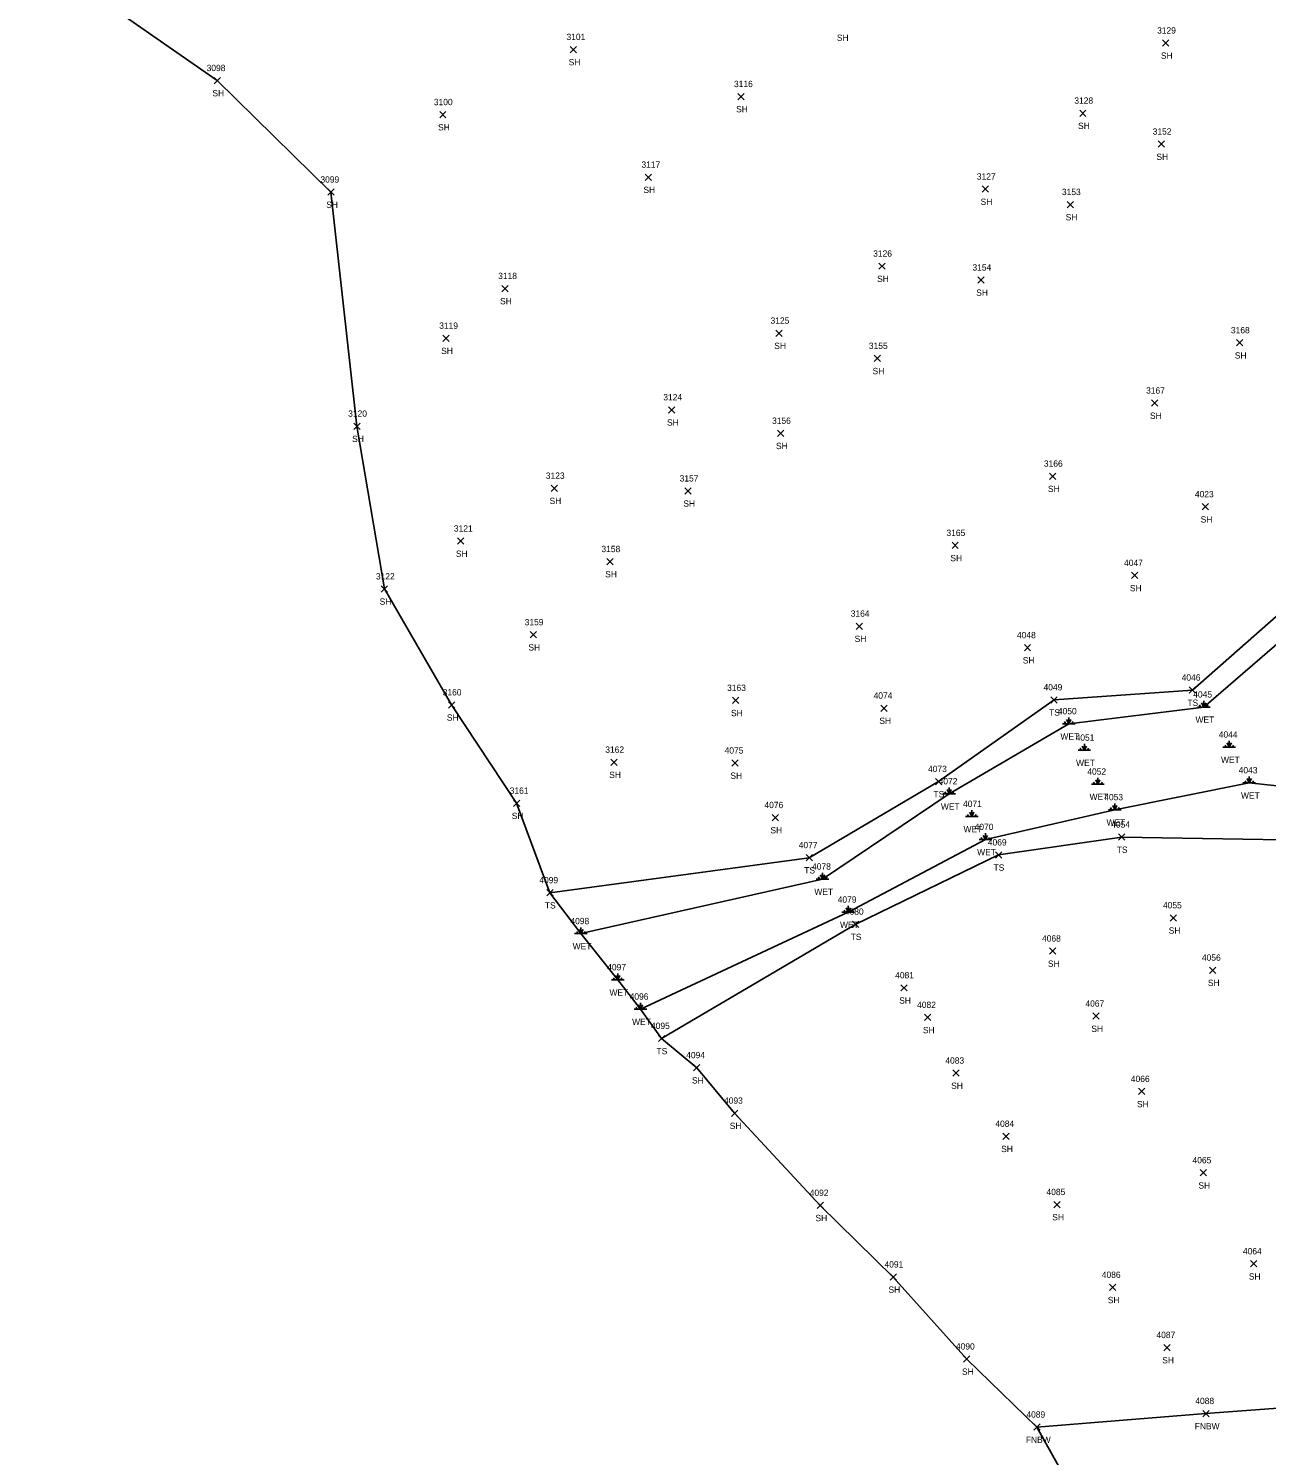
# Model space of a CAD drawing. Extents: x 1472233 to 1475777, y 540726 to 543442.
# Drawn here: x 1473509.5 to 1473901.5, y 541620.7 to 542072.6 of the extents above; entities that cross this region are included whole.
import ezdxf

# ---------------------------------------------------------------- set-up
doc = ezdxf.new("R2010")
doc.units = 0
for name, color, linetype in [('L_A', 7, 'Continuous'), ('L_I', 7, 'Continuous'), ('L_TIC', 7, 'Continuous'), ('LELB', 7, 'Continuous'), ('LFNC', 7, 'Continuous'), ('LSOGP', 7, 'Continuous'), ('LWET', 7, 'Continuous')]:
    doc.layers.add(name, color=color, linetype=linetype)

msp = doc.modelspace()

# ---------------------------------------------------------------- linework, layer by layer
at = {"layer": 'L_TIC'}
for points in [[(1473868.57, 542067.04), (1473870.57, 542069.04)], [(1473870.57, 542067.04), (1473868.57, 542069.04)], [(1473681.03, 542064.98), (1473683.03, 542066.98)], [(1473683.03, 542064.98), (1473681.03, 542066.98)], [(1473568.21, 542055.15), (1473570.21, 542057.15)], [(1473570.21, 542055.15), (1473568.21, 542057.15)], [(1473734.05, 542050.08), (1473736.05, 542052.08)], [(1473736.05, 542050.08), (1473734.05, 542052.08)], [(1473639.67, 542044.36), (1473641.67, 542046.36)], [(1473641.67, 542044.36), (1473639.67, 542046.36)], [(1473842.34, 542044.82), (1473844.34, 542046.82)], [(1473844.34, 542044.82), (1473842.34, 542046.82)], [(1473867.16, 542035.02), (1473869.16, 542037.02)], [(1473869.16, 542035.02), (1473867.16, 542037.02)], [(1473704.7, 542024.53), (1473706.7, 542026.53)], [(1473706.7, 542024.53), (1473704.7, 542026.53)], [(1473604.25, 542019.83), (1473606.25, 542021.83)], [(1473606.25, 542019.83), (1473604.25, 542021.83)], [(1473811.47, 542020.77), (1473813.47, 542022.77)], [(1473813.47, 542020.77), (1473811.47, 542022.77)], [(1473838.42, 542015.88), (1473840.42, 542017.88)], [(1473840.42, 542015.88), (1473838.42, 542017.88)], [(1473778.7, 541996.37), (1473780.7, 541998.37)], [(1473780.7, 541996.37), (1473778.7, 541998.37)], [(1473810.08, 541991.98), (1473812.08, 541993.98)], [(1473812.08, 541991.98), (1473810.08, 541993.98)], [(1473659.31, 541989.29), (1473661.31, 541991.29)], [(1473661.31, 541989.29), (1473659.31, 541991.29)], [(1473640.65, 541973.53), (1473642.65, 541975.53)], [(1473642.65, 541973.53), (1473640.65, 541975.53)], [(1473746.15, 541975.14), (1473748.15, 541977.14)], [(1473748.15, 541975.14), (1473746.15, 541977.14)], [(1473891.98, 541972.1), (1473893.98, 541974.1)], [(1473893.98, 541972.1), (1473891.98, 541974.1)], [(1473777.27, 541967.16), (1473779.27, 541969.16)], [(1473779.27, 541967.16), (1473777.27, 541969.16)], [(1473712.18, 541950.86), (1473714.18, 541952.86)], [(1473714.18, 541950.86), (1473712.18, 541952.86)], [(1473865.12, 541953.01), (1473867.12, 541955.01)], [(1473867.12, 541953.01), (1473865.12, 541955.01)], [(1473612.46, 541945.68), (1473614.46, 541947.68)], [(1473614.46, 541945.68), (1473612.46, 541947.68)], [(1473746.68, 541943.43), (1473748.68, 541945.43)], [(1473748.68, 541943.43), (1473746.68, 541945.43)], [(1473832.81, 541929.85), (1473834.81, 541931.85)], [(1473834.81, 541929.85), (1473832.81, 541931.85)], [(1473674.98, 541926.02), (1473676.98, 541928.02)], [(1473676.98, 541926.02), (1473674.98, 541928.02)], [(1473717.34, 541925.17), (1473719.34, 541927.17)], [(1473719.34, 541925.17), (1473717.34, 541927.17)], [(1473881.16, 541920.18), (1473883.16, 541922.18)], [(1473883.16, 541920.18), (1473881.16, 541922.18)], [(1473645.3, 541909.3), (1473647.3, 541911.3)], [(1473647.3, 541909.3), (1473645.3, 541911.3)], [(1473801.91, 541907.92), (1473803.91, 541909.92)], [(1473803.91, 541907.92), (1473801.91, 541909.92)], [(1473692.59, 541902.8), (1473694.59, 541904.8)], [(1473694.59, 541902.8), (1473692.59, 541904.8)], [(1473858.74, 541898.41), (1473860.74, 541900.41)], [(1473860.74, 541898.41), (1473858.74, 541900.41)], [(1473621.17, 541894.14), (1473623.17, 541896.14)], [(1473623.17, 541894.14), (1473621.17, 541896.14)], [(1473771.59, 541882.34), (1473773.59, 541884.34)], [(1473773.59, 541882.34), (1473771.59, 541884.34)], [(1473668.29, 541879.64), (1473670.29, 541881.64)], [(1473670.29, 541879.64), (1473668.29, 541881.64)], [(1473824.82, 541875.54), (1473826.82, 541877.54)], [(1473826.82, 541875.54), (1473824.82, 541877.54)], [(1473732.44, 541858.85), (1473734.44, 541860.85)], [(1473734.44, 541858.85), (1473732.44, 541860.85)], [(1473833.25, 541859.01), (1473835.25, 541861.01)], [(1473835.25, 541859.01), (1473833.25, 541861.01)], [(1473877.03, 541862.11), (1473879.03, 541864.11)], [(1473879.03, 541862.11), (1473877.03, 541864.11)], [(1473642.45, 541857.41), (1473644.45, 541859.41)], [(1473644.45, 541857.41), (1473642.45, 541859.41)], [(1473779.42, 541856.38), (1473781.42, 541858.38)], [(1473781.42, 541856.38), (1473779.42, 541858.38)], [(1473693.86, 541839.25), (1473695.86, 541841.25)], [(1473695.86, 541839.25), (1473693.86, 541841.25)], [(1473732.24, 541839), (1473734.24, 541841)], [(1473734.24, 541839), (1473732.24, 541841)], [(1473796.64, 541833.14), (1473798.64, 541835.14)], [(1473798.64, 541833.14), (1473796.64, 541835.14)], [(1473663.01, 541826.26), (1473665.01, 541828.26)], [(1473665.01, 541826.26), (1473663.01, 541828.26)], [(1473744.92, 541821.72), (1473746.92, 541823.72)], [(1473746.92, 541821.72), (1473744.92, 541823.72)], [(1473854.67, 541815.56), (1473856.67, 541817.56)], [(1473856.67, 541815.56), (1473854.67, 541817.56)], [(1473755.71, 541809.03), (1473757.71, 541811.03)], [(1473757.71, 541809.03), (1473755.71, 541811.03)], [(1473815.66, 541809.89), (1473817.66, 541811.89)], [(1473817.66, 541809.89), (1473815.66, 541811.89)], [(1473673.57, 541797.94), (1473675.57, 541799.94)], [(1473675.57, 541797.94), (1473673.57, 541799.94)], [(1473770.41, 541787.95), (1473772.41, 541789.95)], [(1473772.41, 541787.95), (1473770.41, 541789.95)], [(1473871.05, 541789.96), (1473873.05, 541791.96)], [(1473873.05, 541789.96), (1473871.05, 541791.96)], [(1473832.81, 541779.46), (1473834.81, 541781.46)], [(1473834.81, 541779.46), (1473832.81, 541781.46)], [(1473883.45, 541773.39), (1473885.45, 541775.39)], [(1473885.45, 541773.39), (1473883.45, 541775.39)], [(1473785.69, 541767.81), (1473787.69, 541769.81)], [(1473787.69, 541767.81), (1473785.69, 541769.81)], [(1473793.2, 541758.43), (1473795.2, 541760.43)], [(1473795.2, 541758.43), (1473793.2, 541760.43)], [(1473846.55, 541758.85), (1473848.55, 541760.85)], [(1473848.55, 541758.85), (1473846.55, 541760.85)], [(1473708.93, 541751.76), (1473710.93, 541753.76)], [(1473710.93, 541751.76), (1473708.93, 541753.76)], [(1473720.08, 541742.51), (1473722.08, 541744.51)], [(1473722.08, 541742.51), (1473720.08, 541744.51)], [(1473802.15, 541740.8), (1473804.15, 541742.8)], [(1473804.15, 541740.8), (1473802.15, 541742.8)], [(1473860.99, 541734.98), (1473862.99, 541736.98)], [(1473862.99, 541734.98), (1473860.99, 541736.98)], [(1473732.05, 541728.09), (1473734.05, 541730.09)], [(1473734.05, 541728.09), (1473732.05, 541730.09)], [(1473817.98, 541720.78), (1473819.98, 541722.78)], [(1473819.98, 541720.78), (1473817.98, 541722.78)], [(1473880.46, 541709.23), (1473882.46, 541711.23)], [(1473882.46, 541709.23), (1473880.46, 541711.23)], [(1473759.19, 541698.91), (1473761.19, 541700.91)], [(1473761.19, 541698.91), (1473759.19, 541700.91)], [(1473834.17, 541699.16), (1473836.17, 541701.16)], [(1473836.17, 541699.16), (1473834.17, 541701.16)], [(1473896.43, 541680.4), (1473898.43, 541682.4)], [(1473898.43, 541680.4), (1473896.43, 541682.4)], [(1473782.31, 541676.22), (1473784.31, 541678.22)], [(1473784.31, 541676.22), (1473782.31, 541678.22)], [(1473851.75, 541672.94), (1473853.75, 541674.94)], [(1473853.75, 541672.94), (1473851.75, 541674.94)], [(1473868.99, 541653.88), (1473870.99, 541655.88)], [(1473870.99, 541653.88), (1473868.99, 541655.88)], [(1473805.58, 541650.25), (1473807.58, 541652.25)], [(1473807.58, 541650.25), (1473805.58, 541652.25)], [(1473881.3, 541632.98), (1473883.3, 541634.98)], [(1473883.3, 541632.98), (1473881.3, 541634.98)], [(1473827.82, 541628.69), (1473829.82, 541630.69)], [(1473829.82, 541628.69), (1473827.82, 541630.69)]]:
    msp.add_lwpolyline(points, dxfattribs=at)
at = {"layer": 'LELB'}
for points in [[(1474084.3, 541975.02), (1474058.71, 541969.7), (1474027.71, 541967.68), (1474002.21, 541988.83), (1473970.7, 541975.91), (1473935.5, 541930.39), (1473907.17, 541888.78), (1473878.03, 541863.11), (1473834.25, 541860.01), (1473797.64, 541834.14), (1473756.71, 541810.03), (1473674.57, 541798.94)], [(1474197.62, 541783.9), (1474176.1, 541761.24), (1474128.91, 541795.8), (1474052.87, 541842.04), (1473993.83, 541851.49), (1473965.74, 541841.27), (1473964.18, 541824.29), (1473946.77, 541818.95), (1473906.78, 541815.72), (1473855.67, 541816.56), (1473816.66, 541810.89), (1473771.41, 541788.95), (1473709.93, 541752.76)]]:
    msp.add_lwpolyline(points, dxfattribs=at)
at = {"layer": 'LFNC'}
msp.add_lwpolyline([(1474277.8, 541901.36), (1474290.62, 541889.2), (1474325.72, 541854.53), (1474348.5, 541831.94), (1474375.58, 541805.6), (1474396.54, 541781.87), (1474417.53, 541762.48), (1474397.79, 541745.58), (1474358.64, 541707.67), (1474330.48, 541684.55), (1474307.55, 541669.8), (1474298.05, 541666.97), (1474261.76, 541662.8), (1474223.86, 541660.84), (1474169.1, 541656.37), (1474100.75, 541651.18), (1474053.68, 541647.09), (1473981.52, 541643.01), (1473925.11, 541637.21), (1473882.3, 541633.98), (1473828.82, 541629.69)], dxfattribs=at)
at = {"layer": 'LSOGP'}
msp.add_lwpolyline([(1473846.09, 541598.71), (1473828.82, 541629.69), (1473806.58, 541651.25), (1473783.31, 541677.22), (1473760.19, 541699.91), (1473733.05, 541729.09), (1473721.08, 541743.51), (1473709.93, 541752.76), (1473703.23, 541762.05), (1473696.06, 541771.33), (1473684.41, 541785.97), (1473674.57, 541798.94), (1473664.01, 541827.26), (1473643.45, 541858.41), (1473622.17, 541895.14), (1473613.46, 541946.68), (1473605.25, 542020.83), (1473569.21, 542056.15), (1473509.47, 542097.77)], dxfattribs=at)
at = {"layer": 'LWET'}
for p, q in [((1473883.64, 541857.75), (1473879.64, 541857.75)), ((1473880.64, 541857.75), (1473880.31, 541858.42)), ((1473881.64, 541857.75), (1473880.97, 541859.09)), ((1473881.64, 541857.75), (1473881.64, 541859.75)), ((1473881.64, 541857.75), (1473882.31, 541859.09)), ((1473882.64, 541857.75), (1473882.97, 541858.42)), ((1473840.87, 541852.45), (1473836.87, 541852.45)), ((1473837.87, 541852.45), (1473837.53, 541853.11)), ((1473838.87, 541852.45), (1473838.2, 541853.78)), ((1473838.87, 541852.45), (1473838.87, 541854.45)), ((1473838.87, 541852.45), (1473839.53, 541853.78)), ((1473839.87, 541852.45), (1473840.2, 541853.11)), ((1473889.72, 541845.04), (1473889.72, 541847.04)), ((1473845.82, 541844.06), (1473841.82, 541844.06)), ((1473842.82, 541844.06), (1473842.49, 541844.73)), ((1473843.82, 541844.06), (1473843.16, 541845.39)), ((1473843.82, 541844.06), (1473843.82, 541846.06)), ((1473843.82, 541844.06), (1473844.49, 541845.39)), ((1473844.82, 541844.06), (1473845.16, 541844.73)), ((1473891.72, 541845.04), (1473887.72, 541845.04)), ((1473888.72, 541845.04), (1473888.39, 541845.71)), ((1473889.72, 541845.04), (1473889.06, 541846.38)), ((1473889.72, 541845.04), (1473890.39, 541846.38)), ((1473890.72, 541845.04), (1473891.06, 541845.71)), ((1473847.1, 541833.31), (1473846.77, 541833.98)), ((1473848.1, 541833.31), (1473847.44, 541834.64)), ((1473848.1, 541833.31), (1473848.1, 541835.31)), ((1473848.1, 541833.31), (1473848.77, 541834.64)), ((1473849.1, 541833.31), (1473849.44, 541833.98)), ((1473898.04, 541833.75), (1473894.04, 541833.75)), ((1473895.04, 541833.75), (1473894.71, 541834.42)), ((1473896.04, 541833.75), (1473895.37, 541835.08)), ((1473896.04, 541833.75), (1473896.04, 541835.75)), ((1473896.04, 541833.75), (1473896.71, 541835.08)), ((1473897.04, 541833.75), (1473897.37, 541834.42)), ((1473803.01, 541830.26), (1473799.01, 541830.26)), ((1473800.01, 541830.26), (1473799.68, 541830.93)), ((1473801.01, 541830.26), (1473800.35, 541831.6)), ((1473801.01, 541830.26), (1473801.01, 541832.26)), ((1473801.01, 541830.26), (1473801.68, 541831.6)), ((1473802.01, 541830.26), (1473802.35, 541830.93)), ((1473850.1, 541833.31), (1473846.1, 541833.31)), ((1473808.18, 541823.08), (1473807.51, 541824.41)), ((1473808.18, 541823.08), (1473808.18, 541825.08)), ((1473808.18, 541823.08), (1473808.85, 541824.41)), ((1473855.46, 541825.22), (1473851.46, 541825.22)), ((1473852.46, 541825.22), (1473852.13, 541825.89)), ((1473853.46, 541825.22), (1473852.8, 541826.55)), ((1473853.46, 541825.22), (1473853.46, 541827.22)), ((1473853.46, 541825.22), (1473854.13, 541826.55)), ((1473854.46, 541825.22), (1473854.8, 541825.89)), ((1473810.18, 541823.08), (1473806.18, 541823.08)), ((1473807.18, 541823.08), (1473806.85, 541823.75)), ((1473809.18, 541823.08), (1473809.51, 541823.75)), ((1473814.5, 541815.77), (1473810.5, 541815.77)), ((1473811.5, 541815.77), (1473811.16, 541816.43)), ((1473812.5, 541815.77), (1473811.83, 541817.1)), ((1473812.5, 541815.77), (1473812.5, 541817.77)), ((1473812.5, 541815.77), (1473813.16, 541817.1)), ((1473813.5, 541815.77), (1473813.83, 541816.43)), ((1473762.94, 541803.25), (1473758.94, 541803.25)), ((1473759.94, 541803.25), (1473759.61, 541803.92)), ((1473760.94, 541803.25), (1473760.27, 541804.59)), ((1473760.94, 541803.25), (1473760.94, 541805.25)), ((1473760.94, 541803.25), (1473761.61, 541804.59)), ((1473761.94, 541803.25), (1473762.27, 541803.92)), ((1473771.07, 541792.78), (1473767.07, 541792.78)), ((1473768.07, 541792.78), (1473767.74, 541793.44)), ((1473769.07, 541792.78), (1473768.4, 541794.11)), ((1473769.07, 541792.78), (1473769.07, 541794.78)), ((1473769.07, 541792.78), (1473769.74, 541794.11)), ((1473770.07, 541792.78), (1473770.4, 541793.44)), ((1473686.41, 541785.97), (1473682.41, 541785.97)), ((1473683.41, 541785.97), (1473683.07, 541786.64)), ((1473684.41, 541785.97), (1473683.74, 541787.3)), ((1473684.41, 541785.97), (1473684.41, 541787.97)), ((1473684.41, 541785.97), (1473685.07, 541787.3)), ((1473685.41, 541785.97), (1473685.74, 541786.64)), ((1473698.06, 541771.33), (1473694.06, 541771.33)), ((1473695.06, 541771.33), (1473694.73, 541772)), ((1473696.06, 541771.33), (1473695.4, 541772.67)), ((1473696.06, 541771.33), (1473696.06, 541773.33)), ((1473696.06, 541771.33), (1473696.73, 541772.67)), ((1473697.06, 541771.33), (1473697.4, 541772)), ((1473705.23, 541762.05), (1473701.23, 541762.05)), ((1473702.23, 541762.05), (1473701.89, 541762.71)), ((1473703.23, 541762.05), (1473702.56, 541763.38)), ((1473703.23, 541762.05), (1473703.23, 541764.05)), ((1473703.23, 541762.05), (1473703.89, 541763.38)), ((1473704.23, 541762.05), (1473704.56, 541762.71))]:
    msp.add_line(p, q, dxfattribs=at)
for points in [[(1474201.28, 541999.97), (1474193.13, 541997.3), (1474187.4, 541993.72), (1474190.5, 541975.23), (1474161.66, 541948.69), (1474141.28, 541938.83), (1474117.83, 541934.72), (1474098.62, 541941.34), (1474084.19, 541960.07), (1474059.14, 541956.05), (1474029.67, 541959.93), (1474001.42, 541973.92), (1473983.07, 541959.82), (1473950.12, 541912.07), (1473909.45, 541881.65), (1473881.64, 541857.75), (1473838.87, 541852.45), (1473801.01, 541830.26), (1473760.94, 541803.25), (1473684.41, 541785.97)], [(1474298.24, 541830.53), (1474275.06, 541794.79), (1474251.71, 541789.09), (1474197.62, 541783.9), (1474168.8, 541779.15), (1474131.77, 541803.11), (1474047.34, 541852.32), (1473992.14, 541861.19), (1473963.61, 541863.06), (1473954.9, 541836.93), (1473939.89, 541829.01), (1473896.04, 541833.75), (1473853.46, 541825.22), (1473812.5, 541815.77), (1473769.07, 541792.78), (1473703.23, 541762.05)]]:
    msp.add_lwpolyline(points, dxfattribs=at)

# ---------------------------------------------------------------- texts
at = {"layer": 'L_A'}
for s, p in [('SH', (1473765.45, 542068.72)), ('SH', (1473868.06, 542063.04)), ('SH', (1473680.52, 542060.98)), ('SH', (1473567.7, 542051.15)), ('SH', (1473733.54, 542046.08)), ('SH', (1473639.16, 542040.36)), ('SH', (1473841.83, 542040.82)), ('SH', (1473866.65, 542031.02)), ('SH', (1473704.19, 542020.53)), ('SH', (1473810.96, 542016.77)), ('SH', (1473603.74, 542015.83)), ('SH', (1473837.91, 542011.88)), ('SH', (1473778.19, 541992.37)), ('SH', (1473658.8, 541985.29)), ('SH', (1473809.57, 541987.98)), ('SH', (1473640.14, 541969.53)), ('SH', (1473745.63, 541971.14)), ('SH', (1473891.47, 541968.1)), ('SH', (1473776.76, 541963.16)), ('SH', (1473864.61, 541949.01)), ('SH', (1473711.67, 541946.86)), ('SH', (1473611.95, 541941.68)), ('SH', (1473746.17, 541939.43)), ('SH', (1473674.47, 541922.02)), ('SH', (1473832.29, 541925.85)), ('SH', (1473716.83, 541921.17)), ('SH', (1473880.65, 541916.18)), ('SH', (1473644.79, 541905.3)), ('SH', (1473801.4, 541903.92)), ('SH', (1473692.08, 541898.8)), ('SH', (1473620.66, 541890.14)), ('SH', (1473858.23, 541894.41)), ('SH', (1473771.08, 541878.34)), ('SH', (1473667.77, 541875.64)), ('SH', (1473824.31, 541871.54)), ('SH', (1473731.93, 541854.85)), ('TS', (1473832.66, 541855.01)), ('TS', (1473876.44, 541858.11)), ('SH', (1473641.94, 541853.41)), ('SH', (1473778.91, 541852.38)), ('WET', (1473879.02, 541852.75)), ('WET', (1473836.24, 541847.45)), ('WET', (1473841.2, 541839.06)), ('WET', (1473887.1, 541840.04)), ('SH', (1473693.35, 541835.25)), ('SH', (1473731.73, 541835)), ('TS', (1473796.05, 541829.14)), ('WET', (1473845.48, 541828.31)), ('WET', (1473893.42, 541828.75)), ('WET', (1473798.39, 541825.26)), ('SH', (1473662.5, 541822.26)), ('WET', (1473805.56, 541818.08)), ('WET', (1473850.84, 541820.22)), ('SH', (1473744.4, 541817.72)), ('WET', (1473809.88, 541810.77)), ('TS', (1473854.08, 541811.56)), ('TS', (1473755.12, 541805.03)), ('TS', (1473815.07, 541805.89)), ('WET', (1473758.32, 541798.25)), ('TS', (1473672.98, 541793.94)), ('WET', (1473766.45, 541787.78)), ('TS', (1473769.82, 541783.95)), ('SH', (1473870.54, 541785.96)), ('WET', (1473681.78, 541780.97)), ('SH', (1473832.29, 541775.46)), ('SH', (1473882.94, 541769.39)), ('WET', (1473693.44, 541766.33)), ('SH', (1473785.18, 541763.81)), ('WET', (1473700.61, 541757.05)), ('SH', (1473846.04, 541754.85)), ('SH', (1473792.68, 541754.43)), ('TS', (1473708.34, 541747.76)), ('SH', (1473719.56, 541738.51)), ('SH', (1473801.64, 541736.8)), ('SH', (1473860.48, 541730.98)), ('SH', (1473731.54, 541724.09)), ('SH', (1473817.47, 541716.78)), ('SH', (1473879.95, 541705.23)), ('SH', (1473758.68, 541694.91)), ('SH', (1473833.66, 541695.16)), ('SH', (1473895.91, 541676.4)), ('SH', (1473781.79, 541672.22)), ('SH', (1473851.24, 541668.94)), ('SH', (1473805.07, 541646.25)), ('SH', (1473868.48, 541649.88)), ('FNBW', (1473878.77, 541628.98)), ('FNBW', (1473825.29, 541624.69))]:
    msp.add_text(s, height=2, dxfattribs=at).set_placement(p)
at = {"layer": 'L_I'}
for s, p in [('3129', (1473866.87, 542071.04)), ('3101', (1473679.83, 542068.98)), ('3098', (1473565.87, 542059.15)), ('3116', (1473732.87, 542054.08)), ('3100', (1473637.82, 542048.36)), ('3128', (1473840.65, 542048.82)), ('3152', (1473865.47, 542039.02)), ('3117', (1473703.57, 542028.53)), ('3099', (1473601.91, 542023.83)), ('3127', (1473809.78, 542024.77)), ('3153', (1473836.72, 542019.88)), ('3126', (1473776.95, 542000.37)), ('3154', (1473808.39, 541995.98)), ('3118', (1473658.19, 541993.29)), ('3119', (1473639.52, 541977.53)), ('3125', (1473744.45, 541979.14)), ('3168', (1473890.24, 541976.1)), ('3155', (1473775.58, 541971.16)), ('3124', (1473710.49, 541954.86)), ('3167', (1473863.38, 541957.01)), ('3120', (1473610.69, 541949.68)), ('3156', (1473744.93, 541947.43)), ('3166', (1473831.01, 541933.85)), ('3123', (1473673.29, 541930.02)), ('3157', (1473715.65, 541929.17)), ('4023', (1473878.83, 541924.18)), ('3121', (1473644.17, 541913.3)), ('3165', (1473800.17, 541911.92)), ('3158', (1473690.9, 541906.8)), ('4047', (1473856.4, 541902.41)), ('3122', (1473619.48, 541898.14)), ('3164', (1473769.85, 541886.34)), ('3159', (1473666.59, 541883.64)), ('4048', (1473822.48, 541879.54)), ('4046', (1473874.64, 541866.11)), ('3160', (1473640.63, 541861.41)), ('3163', (1473730.7, 541862.85)), ('4074', (1473777.08, 541860.38)), ('4049', (1473830.9, 541863.01)), ('4045', (1473878.3, 541860.75)), ('4050', (1473835.44, 541855.45)), ('4051', (1473841.05, 541847.06)), ('4044', (1473886.39, 541848.04)), ('3162', (1473692.12, 541843.25)), ('4075', (1473729.9, 541843)), ('4073', (1473794.31, 541837.14)), ('4052', (1473844.76, 541836.31)), ('4043', (1473892.7, 541836.75)), ('4072', (1473797.68, 541833.26)), ('3161', (1473661.84, 541830.26)), ('4053', (1473850.12, 541828.22)), ('4076', (1473742.52, 541825.72)), ('4071', (1473805.41, 541826.08)), ('4070', (1473809.07, 541818.77)), ('4054', (1473852.33, 541819.56)), ('4069', (1473813.26, 541813.89)), ('4077', (1473753.38, 541813.03)), ('4078', (1473757.6, 541806.25)), ('4099', (1473671.22, 541801.94)), ('4079', (1473765.72, 541795.78)), ('4080', (1473767.98, 541791.95)), ('4055', (1473868.72, 541793.96)), ('4098', (1473681.07, 541788.97)), ('4068', (1473830.42, 541783.46)), ('4056', (1473881.05, 541777.39)), ('4097', (1473692.72, 541774.33)), ('4081', (1473783.92, 541771.81)), ('4096', (1473699.83, 541765.05)), ('4082', (1473790.86, 541762.43)), ('4067', (1473844.17, 541762.85)), ('4095', (1473706.59, 541755.76)), ('4094', (1473717.74, 541746.51)), ('4083', (1473799.81, 541744.8)), ('4066', (1473858.55, 541738.98)), ('4093', (1473729.71, 541732.09)), ('4084', (1473815.64, 541724.78)), ('4065', (1473878.08, 541713.23)), ('4092', (1473756.85, 541702.91)), ('4085', (1473831.83, 541703.16)), ('4064', (1473894.04, 541684.4)), ('4091', (1473780.53, 541680.22)), ('4086', (1473849.35, 541676.94)), ('4087', (1473866.66, 541657.88)), ('4090', (1473803.16, 541654.25)), ('4089', (1473825.47, 541632.69)), ('4088', (1473878.96, 541636.98))]:
    msp.add_text(s, height=2, dxfattribs=at).set_placement(p)

doc.saveas('drawing.dxf')
